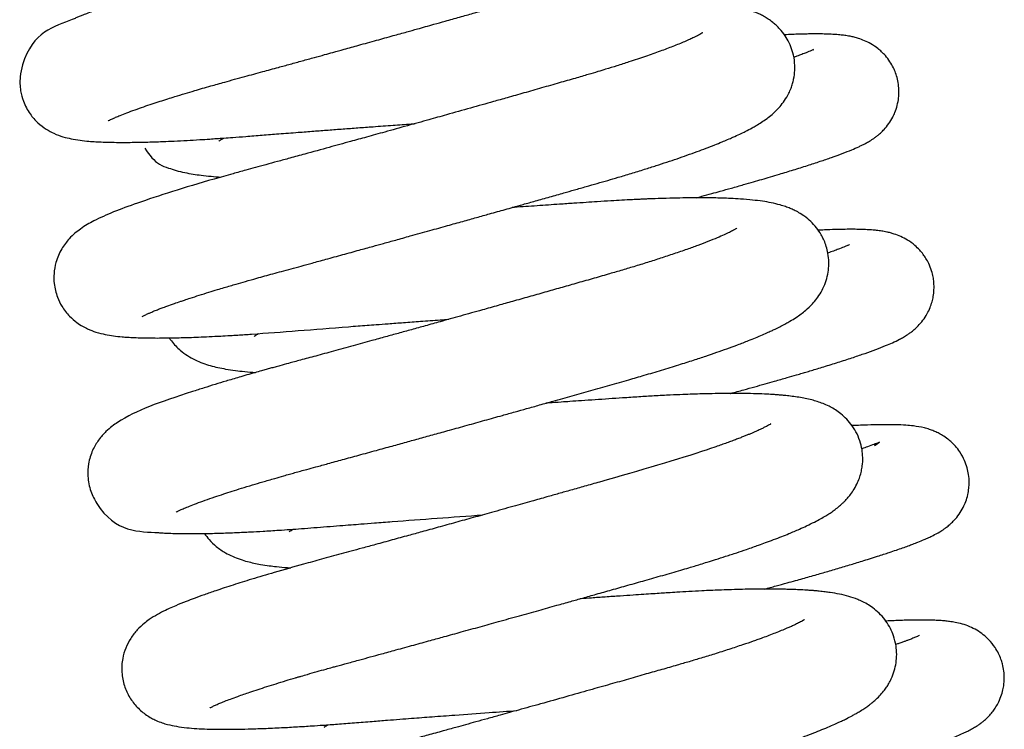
# Model space of a CAD drawing. Header units: inches. Extents: x 0 to 77643, y -44170 to 0.
# Tile 495 of 546: x 76590.874 to 76591.287, y -39754.344 to -39754.047. Entities that reach past the tile are written whole.
import ezdxf

# ---------------------------------------------------------------- set-up
doc = ezdxf.new("R2010")
doc.units = ezdxf.units.IN
doc.header["$MEASUREMENT"] = 0
doc.layers.get('0').update_dxf_attribs({"lineweight": 0})
doc.layers.add('FAKRO LOFT LADDERS', color=7, linetype='Continuous')

# ---------------------------------------------------------------- blocks, each defined once
blk = doc.blocks.new('A$C1F246084')
at = {"layer": 'FAKRO LOFT LADDERS', "color": 7, "linetype": 'Continuous'}
for points, knots in [([(95.7469, 329.2757), (95.7469, 329.2757), (95.7474, 329.276), (95.7504, 329.2777), (95.7554, 329.2803), (95.7633, 329.2841), (95.7728, 329.2885), (95.7866, 329.2946), (95.8066, 329.303), (95.838, 329.3153), (95.8769, 329.3297), (95.9187, 329.3444), (95.9597, 329.3582), (95.9993, 329.3712), (96.0366, 329.3831), (96.0767, 329.3956), (96.1208, 329.409), (96.1664, 329.4226), (96.208, 329.4348), (96.2564, 329.4487), (96.3242, 329.4678), (96.4089, 329.491), (96.4972, 329.515), (96.5715, 329.5353), (96.636, 329.553), (96.6948, 329.5691), (96.7509, 329.5845), (96.801, 329.5983), (96.8492, 329.6116), (96.9047, 329.6269), (96.9759, 329.6466), (97.056, 329.6689), (97.1345, 329.6907), (97.2009, 329.7091), (97.2534, 329.7238), (97.2975, 329.7361), (97.343, 329.7488), (97.3988, 329.7644), (97.4628, 329.7824), (97.5248, 329.7998), (97.577, 329.8145), (97.6223, 329.8272), (97.6679, 329.8401), (97.7264, 329.8566), (97.7944, 329.8759), (97.8678, 329.8967), (97.936, 329.9161), (98.0043, 329.9356), (98.0678, 329.9541), (98.1259, 329.9716), (98.1761, 329.987), (98.2247, 330.0022), (98.268, 330.0161), (98.3027, 330.0274), (98.3327, 330.0374), (98.3769, 330.0523), (98.4368, 330.0733), (98.5056, 330.0987), (98.5627, 330.1211), (98.6031, 330.138), (98.6327, 330.1509), (98.6604, 330.1635), (98.6901, 330.1779), (98.7162, 330.1913), (98.7372, 330.2029), (98.7593, 330.2159), (98.7798, 330.2291), (98.797, 330.2413), (98.811, 330.2519), (98.8243, 330.2629), (98.8408, 330.2777), (98.8562, 330.2935), (98.8712, 330.311), (98.8841, 330.3284), (98.899, 330.3517), (98.9132, 330.3798), (98.9258, 330.4149), (98.9345, 330.4552), (98.9365, 330.496), (98.9338, 330.5284), (98.9292, 330.5526), (98.925, 330.5684), (98.9185, 330.5893), (98.9062, 330.6178), (98.8907, 330.644), (98.8725, 330.6692), (98.8493, 330.6945), (98.8241, 330.7158), (98.7986, 330.7333), (98.7774, 330.7454), (98.7579, 330.7547), (98.7413, 330.7617), (98.7211, 330.7692), (98.6956, 330.777), (98.6701, 330.7833), (98.6467, 330.7881), (98.613, 330.794), (98.5678, 330.7999), (98.5026, 330.8055), (98.4284, 330.8092), (98.3392, 330.811), (98.2409, 330.8108), (98.159, 330.809), (98.1025, 330.8071), (98.0736, 330.8061), (98.0472, 330.805), (98.0208, 330.8039), (97.9908, 330.8025), (97.9524, 330.8005), (97.9084, 330.7982), (97.8658, 330.7956), (97.8321, 330.7935), (97.7982, 330.7913), (97.7583, 330.7886), (97.7072, 330.7852), (97.6493, 330.7813), (97.5826, 330.7768), (97.5106, 330.7718), (97.4445, 330.7673), (97.4041, 330.7645), (97.388, 330.7633)], [0.176302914, 0.176302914, 0.176302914, 0.176302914, 0.176343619, 0.176392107, 0.176431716, 0.176492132, 0.176553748, 0.176595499, 0.176682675, 0.176793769, 0.176905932, 0.177011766, 0.177105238, 0.17718475, 0.177258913, 0.177325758, 0.177416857, 0.17749613, 0.177560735, 0.177623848, 0.177729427, 0.177874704, 0.177998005, 0.178102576, 0.17817977, 0.178257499, 0.178335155, 0.17839926, 0.178451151, 0.178520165, 0.178610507, 0.178720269, 0.178821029, 0.17890356, 0.178967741, 0.179017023, 0.179068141, 0.179138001, 0.179226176, 0.179309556, 0.17937364, 0.179425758, 0.179484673, 0.179550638, 0.179655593, 0.179755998, 0.179849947, 0.179939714, 0.180047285, 0.180128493, 0.18020304, 0.180280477, 0.180360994, 0.180417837, 0.180458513, 0.180517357, 0.180655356, 0.180796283, 0.180933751, 0.181035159, 0.181085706, 0.181158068, 0.181251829, 0.181335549, 0.181386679, 0.181444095, 0.181533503, 0.181582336, 0.181619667, 0.18166122, 0.181709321, 0.18176841, 0.181802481, 0.181845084, 0.181886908, 0.181944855, 0.181995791, 0.182055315, 0.182123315, 0.182165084, 0.182197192, 0.182218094, 0.182244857, 0.182294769, 0.182334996, 0.18237568, 0.182432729, 0.182492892, 0.182540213, 0.182597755, 0.182640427, 0.182674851, 0.182719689, 0.182796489, 0.18287295, 0.182932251, 0.182989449, 0.183147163, 0.18328861, 0.183462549, 0.183637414, 0.183820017, 0.183994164, 0.184043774, 0.184088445, 0.184128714, 0.184164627, 0.184207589, 0.184262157, 0.184333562, 0.184396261, 0.184441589, 0.184473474, 0.184535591, 0.184603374, 0.184677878, 0.184763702, 0.184861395, 0.184951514, 0.185011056, 0.185011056, 0.185011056, 0.185011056]), ([(98.4521, 330.6647), (98.4521, 330.6669), (98.4303, 330.63), (98.3544, 330.6008), (98.3247, 330.589), (98.2894, 330.5758), (98.2474, 330.5606), (98.1974, 330.5432), (98.138, 330.5233), (98.0731, 330.5024), (98.0082, 330.4822), (97.9512, 330.465), (97.8937, 330.448), (97.826, 330.4286), (97.7453, 330.4055), (97.6603, 330.3812), (97.5778, 330.3578), (97.4874, 330.3321), (97.3823, 330.3025), (97.2657, 330.2697), (97.1518, 330.2378), (97.0505, 330.2095), (96.9684, 330.1867), (96.9027, 330.1685), (96.8506, 330.1541), (96.8004, 330.1402), (96.7423, 330.1241), (96.6719, 330.1048), (96.5936, 330.0833), (96.512, 330.061), (96.3296, 330.0112), (96.1594, 329.9653), (96.0108, 329.9216), (95.9497, 329.9032), (95.8998, 329.8878), (95.8624, 329.876), (95.8342, 329.8669), (95.8057, 329.8576), (95.7737, 329.8469), (95.7411, 329.8357), (95.7089, 329.8244), (95.6778, 329.8132), (95.649, 329.8023), (95.6251, 329.793), (95.6058, 329.7853), (95.5884, 329.7781), (95.4945, 329.7368), (95.3649, 329.7122), (95.3138, 329.4889), (95.3164, 329.4275), (95.3329, 329.3649), (95.3622, 329.3104), (95.4029, 329.265), (95.4442, 329.234), (95.4867, 329.2116), (95.5286, 329.1969), (95.566, 329.1879), (95.6106, 329.1806), (95.6486, 329.1767), (95.6866, 329.174), (95.7235, 329.1723), (95.7645, 329.1712), (95.8085, 329.1707), (95.8519, 329.1709), (95.8924, 329.1715), (95.9314, 329.1723), (95.9712, 329.1735), (96.0171, 329.1752), (96.0708, 329.1775), (96.1307, 329.1805), (96.1887, 329.1838), (96.2375, 329.1869), (96.2772, 329.1895), (96.3145, 329.1921), (96.3615, 329.1955), (96.4237, 329.2002), (96.4984, 329.2062), (96.5839, 329.2129), (96.6681, 329.2195), (96.7491, 329.2257), (96.8222, 329.2312), (96.894, 329.2366), (96.9671, 329.2421), (97.0484, 329.2481), (97.1351, 329.2544), (97.2036, 329.2594), (97.2396, 329.262), (97.2461, 329.2625)], [0.818807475, 0.818807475, 0.818807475, 0.818807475, 0.81927676, 0.819345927, 0.819420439, 0.819502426, 0.819592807, 0.819692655, 0.819803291, 0.819925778, 0.820032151, 0.82012315, 0.820194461, 0.820294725, 0.820421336, 0.820537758, 0.820644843, 0.820753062, 0.820894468, 0.821051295, 0.821197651, 0.821323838, 0.821431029, 0.821505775, 0.821571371, 0.821627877, 0.821696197, 0.821793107, 0.821898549, 0.822001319, 0.822116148, 0.822636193, 0.822735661, 0.822841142, 0.822947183, 0.823005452, 0.823049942, 0.823108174, 0.823175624, 0.823247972, 0.823317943, 0.823392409, 0.823468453, 0.823532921, 0.823581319, 0.823626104, 0.823681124, 0.824416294, 0.824499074, 0.824588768, 0.824658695, 0.824754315, 0.824835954, 0.824915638, 0.824995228, 0.825101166, 0.825214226, 0.82533908, 0.825465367, 0.825558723, 0.825651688, 0.825755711, 0.825859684, 0.825952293, 0.82603481, 0.826106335, 0.826178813, 0.826257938, 0.826352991, 0.826455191, 0.826553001, 0.82662809, 0.826678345, 0.826728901, 0.826791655, 0.826881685, 0.826991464, 0.827098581, 0.827223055, 0.827319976, 0.827408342, 0.827498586, 0.827587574, 0.827677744, 0.827796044, 0.82790255, 0.827926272, 0.827926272, 0.827926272, 0.827926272]), ([(95.9128, 328.3204), (95.9128, 328.3204), (95.9138, 328.3209), (95.918, 328.3233), (95.9259, 328.3272), (95.9345, 328.3313), (95.9455, 328.3362), (95.9582, 328.3416), (95.9709, 328.3469), (95.9821, 328.3514), (95.9947, 328.3563), (96.0117, 328.3628), (96.0368, 328.3721), (96.0673, 328.383), (96.0963, 328.393), (96.1223, 328.4017), (96.152, 328.4115), (96.1918, 328.4243), (96.2359, 328.4381), (96.2769, 328.4506), (96.3118, 328.4611), (96.3423, 328.4702), (96.377, 328.4803), (96.4198, 328.4926), (96.467, 328.5059), (96.5119, 328.5184), (96.5523, 328.5295), (96.5949, 328.5411), (96.6411, 328.5536), (96.691, 328.5672), (96.7475, 328.5827), (96.815, 328.6012), (96.8917, 328.6222), (96.9684, 328.6434), (97.0349, 328.6617), (97.0942, 328.6781), (97.1552, 328.695), (97.2306, 328.7159), (97.3152, 328.7394), (97.401, 328.7633), (97.4773, 328.7846), (97.5457, 328.8037), (97.6021, 328.8195), (97.6485, 328.8326), (97.6868, 328.8433), (97.7284, 328.855), (97.7777, 328.8689), (97.8379, 328.8859), (97.9046, 328.9047), (97.9681, 328.9227), (98.0272, 328.9395), (98.0815, 328.9549), (98.1356, 328.9703), (98.1876, 328.9853), (98.243, 329.0015), (98.3032, 329.0196), (98.3653, 329.0388), (98.4236, 329.0573), (98.4766, 329.0746), (98.5265, 329.0914), (98.5759, 329.1085), (98.6231, 329.1254), (98.6684, 329.1423), (98.709, 329.158), (98.7439, 329.1721), (98.7734, 329.1846), (98.8026, 329.1973), (98.8313, 329.2105), (98.8628, 329.2259), (98.8885, 329.2394), (98.9151, 329.2545), (98.939, 329.2692), (98.9646, 329.2868), (98.9883, 329.3056), (99.0098, 329.3253), (99.0303, 329.347), (99.0515, 329.3744), (99.0697, 329.4049), (99.0824, 329.4338), (99.0902, 329.4564), (99.0981, 329.4884), (99.1023, 329.5221), (99.1008, 329.5719), (99.0907, 329.6172), (99.0747, 329.6576), (99.0541, 329.6932), (99.0316, 329.7217), (99.0108, 329.7425), (98.9915, 329.759), (98.9725, 329.7726), (98.9519, 329.7851), (98.9239, 329.7997), (98.8916, 329.8125), (98.8549, 329.8234), (98.8206, 329.8313), (98.7839, 329.8378), (98.7499, 329.8424), (98.714, 329.8462), (98.6769, 329.8492), (98.6379, 329.8516), (98.6025, 329.8531), (98.5677, 329.8543), (98.5209, 329.8552), (98.4594, 329.8556), (98.3832, 329.8549), (98.3097, 329.8531), (98.2481, 329.851), (98.1954, 329.8489), (98.1463, 329.8466), (98.0979, 329.8441), (98.058, 329.8418), (98.0234, 329.8397), (97.9865, 329.8374), (97.946, 329.8347), (97.8973, 329.8314), (97.8393, 329.8275), (97.7703, 329.8229), (97.6972, 329.8179), (97.6274, 329.8131), (97.5798, 329.8098), (97.557, 329.8082), (97.5538, 329.8079)], [0.163431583, 0.163431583, 0.163431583, 0.163431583, 0.163471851, 0.163552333, 0.163601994, 0.163650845, 0.16370451, 0.163768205, 0.163814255, 0.163850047, 0.163885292, 0.163939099, 0.1640072, 0.164100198, 0.164173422, 0.164213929, 0.164275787, 0.164363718, 0.164454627, 0.164528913, 0.164586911, 0.16463757, 0.164684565, 0.164758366, 0.164843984, 0.16490378, 0.164961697, 0.165022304, 0.165088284, 0.1651577, 0.165229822, 0.165318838, 0.165428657, 0.165532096, 0.165616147, 0.165682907, 0.16575743, 0.165846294, 0.16596573, 0.166073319, 0.166166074, 0.166250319, 0.166329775, 0.166378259, 0.166426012, 0.166475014, 0.166537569, 0.166615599, 0.166708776, 0.16680038, 0.166870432, 0.166949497, 0.167024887, 0.167099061, 0.167173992, 0.167269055, 0.167372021, 0.167466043, 0.16755421, 0.167641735, 0.167730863, 0.167827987, 0.16791712, 0.168009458, 0.16809225, 0.168157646, 0.16822309, 0.168313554, 0.168387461, 0.168486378, 0.168544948, 0.168628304, 0.168714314, 0.168791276, 0.168852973, 0.168910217, 0.168975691, 0.169045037, 0.16908832, 0.169123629, 0.169153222, 0.169217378, 0.169287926, 0.169353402, 0.169410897, 0.169469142, 0.16953027, 0.169573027, 0.169608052, 0.169656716, 0.169697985, 0.169743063, 0.169853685, 0.169936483, 0.170035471, 0.170137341, 0.170234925, 0.170307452, 0.170409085, 0.170501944, 0.17057206, 0.170637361, 0.170718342, 0.170850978, 0.170982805, 0.171117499, 0.171214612, 0.171272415, 0.171358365, 0.171433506, 0.171481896, 0.171527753, 0.171578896, 0.171634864, 0.171693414, 0.171775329, 0.171864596, 0.171961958, 0.172054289, 0.172127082, 0.172138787, 0.172138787, 0.172138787, 0.172138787]), ([(98.6518, 329.7065), (98.6518, 329.7065), (98.6504, 329.7056), (98.643, 329.7011), (98.631, 329.6944), (98.6105, 329.6842), (98.5881, 329.6738), (98.5553, 329.6594), (98.5084, 329.6403), (98.4442, 329.6162), (98.3725, 329.5908), (98.3007, 329.5668), (98.2345, 329.5456), (98.1834, 329.5297), (98.137, 329.5156), (98.0873, 329.5008), (98.0248, 329.4826), (97.9488, 329.4609), (97.8654, 329.437), (97.7803, 329.4128), (97.7015, 329.3904), (97.6147, 329.3659), (97.5159, 329.338), (97.4102, 329.3083), (97.3072, 329.2795), (97.2066, 329.2514), (97.1051, 329.2232), (97.0123, 329.1975), (96.9217, 329.1725), (96.8209, 329.1447), (96.722, 329.1176), (96.6382, 329.0947), (96.5748, 329.0775), (96.5186, 329.0622), (96.4671, 329.0483), (96.4134, 329.0337), (96.3454, 329.0149), (96.1451, 328.9582), (95.8821, 328.8751), (95.7251, 328.8135), (95.6445, 328.7697), (95.6147, 328.7509), (95.5843, 328.7274), (95.5555, 328.7006), (95.5173, 328.6517), (95.4914, 328.5926), (95.4808, 328.5329), (95.4818, 328.4746), (95.4952, 328.4197), (95.5221, 328.365), (95.5552, 328.3228), (95.6005, 328.2841), (95.6453, 328.2592), (95.6924, 328.2419), (95.732, 328.2324), (95.7732, 328.2257), (95.8093, 328.2218), (95.8431, 328.2192), (95.8754, 328.2175), (95.9126, 328.2162), (95.9543, 328.2155), (95.9939, 328.2154), (96.0255, 328.2156), (96.0503, 328.216), (96.0744, 328.2164), (96.1044, 328.2171), (96.1439, 328.2183), (96.1897, 328.22), (96.241, 328.2223), (96.2923, 328.2249), (96.3394, 328.2276), (96.3783, 328.2299), (96.4135, 328.2322), (96.5785, 328.2431), (96.7678, 328.2591), (96.9664, 328.2742), (97.0115, 328.2776), (97.0605, 328.2813), (97.1198, 328.2857), (97.1921, 328.291), (97.2767, 328.2973), (97.3509, 328.3027), (97.3973, 328.306), (97.4119, 328.3071)], [0.831581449, 0.831581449, 0.831581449, 0.831581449, 0.831639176, 0.831729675, 0.831810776, 0.831907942, 0.831986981, 0.832071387, 0.832228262, 0.83237443, 0.832520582, 0.832672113, 0.832775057, 0.832864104, 0.832924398, 0.832996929, 0.833093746, 0.833204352, 0.833324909, 0.833442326, 0.833550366, 0.833638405, 0.833781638, 0.833930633, 0.834039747, 0.834169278, 0.834308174, 0.83442083, 0.834519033, 0.834652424, 0.834808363, 0.834906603, 0.834988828, 0.835067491, 0.835140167, 0.835206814, 0.835299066, 0.835440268, 0.836126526, 0.836711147, 0.836815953, 0.836925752, 0.837006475, 0.837089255, 0.837187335, 0.837292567, 0.837366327, 0.837431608, 0.837523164, 0.837587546, 0.837674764, 0.837746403, 0.837854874, 0.8379484, 0.838074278, 0.838191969, 0.838316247, 0.838391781, 0.83847504, 0.838575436, 0.83867253, 0.838768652, 0.838838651, 0.838877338, 0.838915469, 0.838978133, 0.839051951, 0.839134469, 0.839223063, 0.83931437, 0.839386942, 0.839446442, 0.839494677, 0.839546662, 0.840183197, 0.840242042, 0.840297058, 0.840351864, 0.840424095, 0.840516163, 0.840616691, 0.840732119, 0.840785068, 0.840785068, 0.840785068, 0.840785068]), ([(98.619, 328.8999), (98.6282, 328.9024), (98.6541, 328.9095), (98.6937, 328.9203), (98.7421, 328.9337), (98.7943, 328.9483), (98.8483, 328.9635), (98.8978, 328.9777), (98.9413, 328.9904), (98.9836, 329.0028), (99.0356, 329.0183), (99.0971, 329.0371), (99.1636, 329.058), (99.2258, 329.0784), (99.2827, 329.0979), (99.334, 329.1165), (99.3771, 329.1335), (99.4077, 329.1468), (99.4285, 329.1567), (99.444, 329.1645), (99.4618, 329.1743), (99.4797, 329.1853), (99.4949, 329.1961), (99.5089, 329.2069), (99.5227, 329.2191), (99.5396, 329.236), (99.5605, 329.2613), (99.5779, 329.2897), (99.5919, 329.3197), (99.6024, 329.3514), (99.6085, 329.3844), (99.6105, 329.4162), (99.6092, 329.4468), (99.6037, 329.4792), (99.5947, 329.509), (99.5823, 329.5378), (99.5662, 329.5661), (99.5463, 329.5923), (99.5263, 329.6129), (99.5016, 329.6342), (99.4746, 329.6522), (99.4397, 329.6692), (99.4143, 329.6782), (99.3906, 329.6848), (99.3689, 329.6894), (99.3443, 329.6934), (99.3245, 329.6956), (99.3049, 329.6973), (99.2882, 329.6984), (99.2677, 329.6994), (99.2422, 329.7002), (99.2102, 329.7005), (99.1777, 329.7003), (99.1495, 329.6998), (99.1215, 329.6991), (99.0888, 329.698), (99.0639, 329.6969), (99.0506, 329.6963)], [0.171878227, 0.171878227, 0.171878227, 0.171878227, 0.171917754, 0.1719898, 0.172051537, 0.172134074, 0.172228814, 0.172307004, 0.17237671, 0.172449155, 0.172528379, 0.172658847, 0.172801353, 0.172943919, 0.173084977, 0.173235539, 0.173383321, 0.173505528, 0.173561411, 0.173613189, 0.173673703, 0.173749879, 0.173784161, 0.173814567, 0.173850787, 0.173885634, 0.173940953, 0.173993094, 0.174026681, 0.174075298, 0.174124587, 0.174158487, 0.174198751, 0.174242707, 0.174285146, 0.174319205, 0.174364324, 0.174413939, 0.174449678, 0.174482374, 0.174548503, 0.174606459, 0.174672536, 0.174723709, 0.174780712, 0.174855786, 0.174930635, 0.174979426, 0.175040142, 0.175088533, 0.175165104, 0.175267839, 0.175353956, 0.175417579, 0.175474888, 0.175552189, 0.175634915, 0.175634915, 0.175634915, 0.175634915]), ([(99.1909, 329.6215), (99.1931, 329.6232), (99.1954, 329.6251), (99.1837, 329.6193), (99.1712, 329.6142), (99.1556, 329.608), (99.1359, 329.6005), (99.1152, 329.593), (99.1013, 329.5881), (99.0965, 329.5864)], [0.8269113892, 0.8269113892, 0.8269113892, 0.8269113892, 0.8269735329, 0.8270655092, 0.8271340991, 0.8271993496, 0.8272798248, 0.8273646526, 0.8274075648, 0.8274075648, 0.8274075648, 0.8274075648]), ([(96.2881, 329.1773), (96.2881, 329.1773), (96.2882, 329.1774), (96.291, 329.1795), (96.2995, 329.185), (96.3072, 329.1896), (96.3108, 329.1917)], [0.1812084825, 0.1812084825, 0.1812084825, 0.1812084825, 0.1812174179, 0.1813012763, 0.1813831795, 0.1814434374, 0.1814434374, 0.1814434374, 0.1814434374]), ([(95.9266, 329.1429), (95.9476, 329.1077), (95.9851, 329.0642), (96.0405, 329.0458), (96.0804, 329.0326), (96.1202, 329.0234), (96.1606, 329.016), (96.2039, 329.0098), (96.2477, 329.0051), (96.281, 329.0023), (96.2975, 329.0012)], [0.8202470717, 0.8202470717, 0.8202470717, 0.8202470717, 0.820443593, 0.8205508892, 0.8206494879, 0.8207610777, 0.8208672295, 0.8209629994, 0.8210761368, 0.821181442, 0.821181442, 0.821181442, 0.821181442]), ([(96.0786, 327.365), (96.0786, 327.365), (96.0794, 327.3654), (96.0827, 327.3673), (96.0887, 327.3703), (96.1, 327.3757), (96.1182, 327.3838), (96.1444, 327.3947), (96.178, 327.4077), (96.2195, 327.4229), (96.2645, 327.4384), (96.3094, 327.4534), (96.3531, 327.4675), (96.3999, 327.4822), (96.4493, 327.4973), (96.5035, 327.5134), (96.5549, 327.5284), (96.5991, 327.541), (96.632, 327.5503), (96.6593, 327.5579), (96.6874, 327.5657), (96.7215, 327.575), (96.7657, 327.587), (96.8238, 327.6028), (96.8936, 327.6219), (96.9726, 327.6435), (97.0534, 327.6657), (97.1312, 327.6871), (97.2027, 327.7068), (97.2717, 327.7259), (97.3422, 327.7454), (97.4188, 327.7667), (97.5007, 327.7895), (97.5867, 327.8134), (97.6648, 327.8353), (97.7329, 327.8543), (97.7936, 327.8713), (97.8557, 327.8888), (97.9303, 327.9098), (98.0141, 327.9334), (98.1064, 327.9595), (98.1989, 327.9857), (98.2856, 328.0104), (98.37, 328.0346), (98.4519, 328.059), (98.5323, 328.0837), (98.6043, 328.1067), (98.6658, 328.127), (98.7199, 328.1455), (98.7718, 328.1638), (98.8239, 328.1829), (98.8702, 328.2008), (98.9102, 328.2169), (98.9423, 328.2305), (98.9693, 328.2424), (98.9911, 328.2524), (99.0117, 328.2622), (99.0342, 328.2734), (99.0565, 328.2852), (99.0813, 328.2993), (99.1067, 328.315), (99.1308, 328.3318), (99.1576, 328.3529), (99.1832, 328.3769), (99.2088, 328.4072), (99.23, 328.439), (99.2478, 328.4756), (99.2605, 328.5155), (99.2672, 328.5562), (99.2679, 328.5975), (99.2626, 328.6363), (99.2534, 328.6696), (99.2425, 328.6967), (99.2277, 328.7251), (99.2072, 328.7553), (99.1788, 328.7859), (99.151, 328.8089), (99.12, 328.8287), (99.0999, 328.8391), (99.0767, 328.8495), (99.0545, 328.8578), (99.0232, 328.8675), (98.9866, 328.876), (98.9426, 328.8836), (98.8933, 328.8897), (98.8418, 328.894), (98.7913, 328.8968), (98.7474, 328.8985), (98.7033, 328.8995), (98.6547, 328.9001), (98.6, 328.9), (98.5393, 328.8992), (98.4788, 328.8978), (98.4307, 328.8962), (98.3982, 328.895), (98.3776, 328.8941), (98.3579, 328.8933), (98.335, 328.8923), (98.2845, 328.8898), (98.2175, 328.8861), (98.141, 328.8812), (98.0804, 328.8772), (98.0189, 328.8731), (97.9396, 328.8677), (97.8431, 328.8611), (97.7649, 328.8557), (97.7237, 328.8528), (97.7197, 328.8525)], [0.15055927, 0.15055927, 0.15055927, 0.15055927, 0.150603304, 0.150657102, 0.150702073, 0.15077729, 0.150868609, 0.150962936, 0.151075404, 0.151190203, 0.151303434, 0.151399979, 0.151485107, 0.151571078, 0.151669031, 0.151754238, 0.151851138, 0.151921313, 0.15196369, 0.15200374, 0.152045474, 0.152089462, 0.152153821, 0.152236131, 0.152335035, 0.152441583, 0.152554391, 0.152654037, 0.15274308, 0.152828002, 0.152916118, 0.153008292, 0.1531147, 0.153221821, 0.153328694, 0.15340668, 0.153477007, 0.15355754, 0.153642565, 0.153762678, 0.153882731, 0.154008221, 0.154137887, 0.154245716, 0.154371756, 0.154503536, 0.154622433, 0.154725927, 0.154821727, 0.154915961, 0.155022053, 0.15513644, 0.155215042, 0.155296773, 0.155368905, 0.155422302, 0.155470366, 0.15553898, 0.155612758, 0.155672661, 0.155765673, 0.155845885, 0.155914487, 0.1560141, 0.156079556, 0.156145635, 0.156212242, 0.156273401, 0.156331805, 0.156388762, 0.156446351, 0.156493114, 0.156533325, 0.15656847, 0.156629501, 0.156693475, 0.156760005, 0.15681619, 0.15687481, 0.156920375, 0.15697973, 0.157046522, 0.157167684, 0.157281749, 0.15740629, 0.157550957, 0.157656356, 0.157744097, 0.157829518, 0.157921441, 0.158022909, 0.158127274, 0.158236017, 0.158321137, 0.158355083, 0.158386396, 0.158415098, 0.158444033, 0.158488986, 0.158638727, 0.158730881, 0.158805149, 0.158884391, 0.158975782, 0.159114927, 0.15925255, 0.159267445, 0.159267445, 0.159267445, 0.159267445]), ([(98.8176, 328.7512), (98.8176, 328.7512), (98.8175, 328.7511), (98.8142, 328.7488), (98.8019, 328.7417), (98.7824, 328.7317), (98.7564, 328.7194), (98.7217, 328.7043), (98.6791, 328.687), (98.6291, 328.6679), (98.5738, 328.6479), (98.5123, 328.6266), (98.4479, 328.6054), (98.3821, 328.5845), (98.3171, 328.5645), (98.2526, 328.5452), (98.1849, 328.5256), (98.1114, 328.5045), (98.0336, 328.4823), (97.9565, 328.4603), (97.8798, 328.4385), (97.8019, 328.4165), (97.7256, 328.395), (97.65, 328.3737), (97.565, 328.3498), (97.4705, 328.3234), (97.3773, 328.2974), (97.2976, 328.2752), (97.2294, 328.2563), (97.1647, 328.2384), (97.1, 328.2205), (97.0263, 328.2002), (96.9409, 328.1768), (96.8494, 328.1517), (96.7635, 328.1283), (96.6908, 328.1086), (96.6329, 328.0929), (96.5921, 328.0818), (96.5627, 328.0737), (96.5401, 328.0675), (96.5179, 328.0613), (96.4925, 328.0542), (96.4477, 328.0415), (96.3894, 328.0247), (96.3247, 328.0055), (96.2679, 327.9883), (96.2128, 327.9712), (96.0084, 327.9053), (95.8755, 327.8597), (95.7675, 327.786), (95.7338, 327.7578), (95.7009, 327.7213), (95.6687, 327.6674), (95.6493, 327.6053), (95.6453, 327.536), (95.6582, 327.4683), (95.7658, 327.2618), (95.9142, 327.2714), (96.0163, 327.2633), (96.0457, 327.2619), (96.0811, 327.2607), (96.1166, 327.2601), (96.1509, 327.26), (96.187, 327.2601), (96.2357, 327.2608), (96.3002, 327.2625), (96.3701, 327.2652), (96.4375, 327.2684), (96.5071, 327.2722), (96.5896, 327.2773), (96.6731, 327.2831), (96.7522, 327.2892), (96.8149, 327.2942), (96.8755, 327.299), (96.9313, 327.3033), (96.9873, 327.3077), (97.0539, 327.3128), (97.2475, 327.3276), (97.4284, 327.3409), (97.5775, 327.3516)], [0.844429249, 0.844429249, 0.844429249, 0.844429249, 0.844433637, 0.844530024, 0.844625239, 0.844726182, 0.844827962, 0.844935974, 0.845062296, 0.845179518, 0.845296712, 0.845421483, 0.845540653, 0.845649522, 0.845758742, 0.845856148, 0.845949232, 0.846061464, 0.846172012, 0.846274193, 0.846375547, 0.846477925, 0.846579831, 0.846670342, 0.846767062, 0.846902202, 0.847025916, 0.847116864, 0.847201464, 0.847282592, 0.847361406, 0.84744728, 0.847565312, 0.847692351, 0.847808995, 0.847912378, 0.847993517, 0.848054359, 0.848088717, 0.848122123, 0.848154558, 0.848188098, 0.848236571, 0.848359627, 0.848463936, 0.84855673, 0.848653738, 0.84876258, 0.849724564, 0.849815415, 0.84989593, 0.849994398, 0.850084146, 0.850179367, 0.850260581, 0.850360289, 0.850448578, 0.851170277, 0.851232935, 0.851310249, 0.851402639, 0.851497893, 0.851566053, 0.85162947, 0.851731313, 0.851864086, 0.851987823, 0.852104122, 0.852203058, 0.852320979, 0.852482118, 0.852567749, 0.852654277, 0.852740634, 0.852812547, 0.852875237, 0.85295941, 0.853068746, 0.853608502, 0.853608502, 0.853608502, 0.853608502]), ([(98.7859, 327.9445), (98.7864, 327.9447), (98.8088, 327.9507), (98.8491, 327.9617), (98.9054, 327.9773), (98.9554, 327.9912), (99.0084, 328.0061), (99.0597, 328.0208), (99.104, 328.0337), (99.1364, 328.0432), (99.1627, 328.0509), (99.19, 328.0591), (99.2202, 328.0682), (99.2654, 328.082), (99.3236, 328.1002), (99.3874, 328.1209), (99.446, 328.1409), (99.4985, 328.1598), (99.542, 328.1767), (99.5797, 328.1928), (99.6076, 328.2061), (99.6317, 328.2192), (99.6505, 328.2308), (99.6665, 328.2419), (99.6853, 328.2568), (99.7044, 328.2745), (99.7277, 328.3012), (99.7472, 328.3312), (99.7624, 328.3629), (99.7719, 328.391), (99.7784, 328.4198), (99.782, 328.4521), (99.7814, 328.4841), (99.7771, 328.5152), (99.7694, 328.5462), (99.7574, 328.5767), (99.7428, 328.6033), (99.7279, 328.6252), (99.71, 328.6468), (99.6844, 328.6715), (99.6528, 328.6942), (99.6174, 328.7125), (99.5903, 328.7226), (99.5677, 328.7292), (99.5474, 328.7339), (99.5246, 328.738), (99.5026, 328.7408), (99.4801, 328.7429), (99.4535, 328.7447), (99.4218, 328.7459), (99.3857, 328.7464), (99.3458, 328.7462), (99.2989, 328.7452), (99.254, 328.7436), (99.2256, 328.7423), (99.2152, 328.7418)], [0.159009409, 0.159009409, 0.159009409, 0.159009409, 0.159011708, 0.159105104, 0.159184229, 0.159262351, 0.15933379, 0.159432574, 0.159511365, 0.159557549, 0.159600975, 0.159650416, 0.159706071, 0.159769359, 0.159911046, 0.160059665, 0.160202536, 0.160349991, 0.160501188, 0.160619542, 0.160746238, 0.160810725, 0.160879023, 0.160923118, 0.160964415, 0.161011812, 0.161067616, 0.161122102, 0.161165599, 0.161206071, 0.161241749, 0.161283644, 0.161331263, 0.161365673, 0.161404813, 0.161454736, 0.161492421, 0.161523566, 0.161559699, 0.16160609, 0.161671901, 0.161732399, 0.161802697, 0.161848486, 0.161896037, 0.161967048, 0.162044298, 0.162099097, 0.162186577, 0.162294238, 0.162382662, 0.162490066, 0.162607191, 0.162722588, 0.162786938, 0.162786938, 0.162786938, 0.162786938]), ([(99.3686, 328.6715), (99.3686, 328.6715), (99.368, 328.6712), (99.3623, 328.6684), (99.3467, 328.6617), (99.3238, 328.6525), (99.2974, 328.6427), (99.2771, 328.6355), (99.2652, 328.6313), (99.2627, 328.6305)], [0.8397564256, 0.8397564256, 0.8397564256, 0.8397564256, 0.8397629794, 0.8398668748, 0.8399666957, 0.8400867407, 0.8401739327, 0.8402572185, 0.8402791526, 0.8402791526, 0.8402791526, 0.8402791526]), ([(96.4596, 328.2232), (96.4596, 328.2231), (96.4608, 328.2241), (96.4676, 328.2287), (96.476, 328.2339), (96.4814, 328.237)], [0.1683454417, 0.1683454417, 0.1683454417, 0.1683454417, 0.1684070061, 0.1684835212, 0.1685758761, 0.1685758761, 0.1685758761, 0.1685758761]), ([(96.0456, 328.2149), (96.0488, 328.2102), (96.0652, 328.1875), (96.0955, 328.1564), (96.1377, 328.1262), (96.1695, 328.1088), (96.2116, 328.0911), (96.2457, 328.0805), (96.2832, 328.0711), (96.3229, 328.0633), (96.3665, 328.0568), (96.415, 328.0513), (96.4491, 328.0485), (96.4678, 328.0471)], [0.832939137, 0.832939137, 0.832939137, 0.832939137, 0.832964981, 0.833065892, 0.833143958, 0.833239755, 0.833324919, 0.83342181, 0.833518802, 0.833617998, 0.833736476, 0.833843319, 0.833962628, 0.833962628, 0.833962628, 0.833962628]), ([(96.2444, 326.4096), (96.2444, 326.4096), (96.2455, 326.4102), (96.25, 326.4126), (96.2577, 326.4165), (96.2682, 326.4214), (96.2825, 326.4277), (96.2996, 326.4349), (96.3199, 326.443), (96.3457, 326.4529), (96.3762, 326.4641), (96.4085, 326.4755), (96.4416, 326.4868), (96.4787, 326.4991), (96.5216, 326.5129), (96.5669, 326.5271), (96.6136, 326.5414), (96.6507, 326.5525), (96.6758, 326.5599), (96.6953, 326.5656), (96.7256, 326.5744), (96.7657, 326.5859), (96.8068, 326.5974), (96.8387, 326.6063), (96.8734, 326.6158), (96.9177, 326.6279), (96.9728, 326.6429), (97.0285, 326.6581), (97.0871, 326.6741), (97.1578, 326.6934), (97.2376, 326.7154), (97.3166, 326.7371), (97.3939, 326.7585), (97.4745, 326.7808), (97.5631, 326.8053), (97.6579, 326.8317), (97.7536, 326.8584), (97.8484, 326.8848), (97.9321, 326.9083), (98.0036, 326.9283), (98.0682, 326.9465), (98.1347, 326.9652), (98.2086, 326.9861), (98.288, 327.0086), (98.3716, 327.0323), (98.4577, 327.0567), (98.5289, 327.0772), (98.5802, 327.0924), (98.6121, 327.102), (98.6421, 327.1111), (98.6764, 327.1217), (98.7178, 327.1346), (98.7662, 327.1501), (98.8165, 327.1666), (98.8604, 327.1814), (98.8957, 327.1936), (98.9271, 327.2047), (98.9607, 327.2169), (98.9989, 327.2311), (99.0369, 327.2458), (99.0703, 327.2592), (99.0989, 327.2711), (99.128, 327.2837), (99.1616, 327.299), (99.1954, 327.3155), (99.2264, 327.332), (99.2512, 327.3463), (99.2732, 327.3602), (99.2937, 327.3744), (99.314, 327.39), (99.3313, 327.405), (99.3463, 327.4197), (99.3593, 327.4337), (99.375, 327.4528), (99.3918, 327.4773), (99.4074, 327.5065), (99.4195, 327.5377), (99.4265, 327.5633), (99.4322, 327.5953), (99.4341, 327.6303), (99.4303, 327.672), (99.4196, 327.7153), (99.401, 327.7579), (99.376, 327.7961), (99.3485, 327.8267), (99.3201, 327.8509), (99.2935, 327.8688), (99.2656, 327.884), (99.2393, 327.8955), (99.2105, 327.9057), (99.1823, 327.9136), (99.1523, 327.9204), (99.121, 327.926), (99.0891, 327.9306), (99.0608, 327.9338), (99.0369, 327.9361), (99.0169, 327.9377), (98.9941, 327.9393), (98.9601, 327.9413), (98.9137, 327.9431), (98.8591, 327.9443), (98.807, 327.9447), (98.754, 327.9445), (98.7023, 327.9437), (98.6498, 327.9425), (98.6022, 327.941), (98.5507, 327.9391), (98.4885, 327.9363), (98.4168, 327.9326), (98.339, 327.928), (98.2646, 327.923), (98.1933, 327.9182), (98.1261, 327.9137), (98.0629, 327.9094), (98.0074, 327.9056), (97.9546, 327.9019), (97.9154, 327.8992), (97.8904, 327.8975), (97.8854, 327.8971)], [0.137688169, 0.137688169, 0.137688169, 0.137688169, 0.137734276, 0.137810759, 0.137859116, 0.137910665, 0.137993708, 0.13806313, 0.138117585, 0.138202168, 0.138301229, 0.138376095, 0.138443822, 0.138532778, 0.138618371, 0.138705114, 0.138792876, 0.138871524, 0.138895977, 0.138920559, 0.138969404, 0.139044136, 0.139111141, 0.139158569, 0.139188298, 0.139265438, 0.13935186, 0.139422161, 0.139496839, 0.139590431, 0.139705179, 0.139810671, 0.139895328, 0.140000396, 0.14011551, 0.140227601, 0.140354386, 0.14047218, 0.140581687, 0.140668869, 0.140743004, 0.140828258, 0.140925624, 0.141031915, 0.141144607, 0.141265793, 0.141392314, 0.141452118, 0.141494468, 0.141537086, 0.141589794, 0.141654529, 0.141734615, 0.141827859, 0.141912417, 0.14197112, 0.142022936, 0.142090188, 0.142170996, 0.14225842, 0.142336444, 0.142399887, 0.142462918, 0.142554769, 0.142663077, 0.142750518, 0.142830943, 0.142894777, 0.142958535, 0.143026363, 0.143087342, 0.143120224, 0.143161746, 0.143205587, 0.143261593, 0.14331928, 0.143364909, 0.143408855, 0.143444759, 0.14350213, 0.143556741, 0.14361802, 0.143686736, 0.143752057, 0.143815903, 0.143877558, 0.143934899, 0.143989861, 0.144063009, 0.144134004, 0.1442076, 0.144292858, 0.144380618, 0.144465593, 0.14454517, 0.144597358, 0.144641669, 0.144688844, 0.144756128, 0.144872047, 0.144984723, 0.145083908, 0.14516492, 0.1452697, 0.14535011, 0.145423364, 0.145497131, 0.145589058, 0.145702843, 0.145808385, 0.145916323, 0.146006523, 0.146092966, 0.146179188, 0.146249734, 0.146303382, 0.146377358, 0.146395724, 0.146395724, 0.146395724, 0.146395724]), ([(98.9835, 327.7958), (98.9835, 327.7958), (98.9827, 327.7952), (98.9774, 327.7919), (98.9685, 327.7869), (98.9571, 327.7809), (98.9423, 327.7735), (98.923, 327.7645), (98.9032, 327.7558), (98.8856, 327.7482), (98.8702, 327.7419), (98.8542, 327.7355), (98.8365, 327.7285), (98.8164, 327.7207), (98.7938, 327.7122), (98.7695, 327.7033), (98.7434, 327.6939), (98.7119, 327.6829), (98.5484, 327.627), (98.3238, 327.5622), (98.0768, 327.492), (98.0101, 327.4731), (97.9485, 327.4557), (97.8847, 327.4377), (97.8104, 327.4168), (97.7202, 327.3914), (97.6248, 327.3647), (97.5311, 327.3386), (97.4442, 327.3145), (97.3605, 327.2913), (97.2836, 327.27), (97.2087, 327.2494), (97.1332, 327.2287), (97.0578, 327.208), (96.991, 327.1897), (96.9347, 327.1744), (96.8681, 327.1563), (96.79, 327.1352), (96.6795, 327.1049), (96.5644, 327.0722), (96.4506, 327.0382), (96.3555, 327.0086), (96.2792, 326.9836), (96.2166, 326.9619), (96.1693, 326.9448), (96.1217, 326.9267), (96.0816, 326.9103), (96.0425, 326.893), (96.0063, 326.8755), (95.9748, 326.8581), (95.9463, 326.8397), (95.9204, 326.8204), (95.89, 326.7928), (95.8571, 326.7519), (95.8317, 326.7035), (95.815, 326.647), (95.8109, 326.5835), (95.8235, 326.5173), (95.8504, 326.4588), (95.889, 326.4092), (95.9353, 326.3711), (95.989, 326.3426), (96.0364, 326.3276), (96.0835, 326.3179), (96.129, 326.312), (96.1782, 326.308), (96.226, 326.3059), (96.2717, 326.3048), (96.3174, 326.3045), (96.3698, 326.3049), (96.4333, 326.3062), (96.508, 326.3086), (96.5886, 326.3122), (96.6673, 326.3165), (96.7357, 326.3207), (96.8008, 326.3251), (96.8696, 326.33), (96.9499, 326.3364), (97.0315, 326.3428), (97.1058, 326.3486), (97.1701, 326.3536), (97.2427, 326.3592), (97.3322, 326.366), (97.4584, 326.3754), (97.5969, 326.3856), (97.6985, 326.393), (97.7436, 326.3962)], [0.857267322, 0.857267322, 0.857267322, 0.857267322, 0.857306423, 0.857388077, 0.857454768, 0.857512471, 0.857580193, 0.857661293, 0.857733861, 0.857780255, 0.857822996, 0.857865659, 0.85791053, 0.857960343, 0.858013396, 0.85806878, 0.858122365, 0.858179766, 0.858260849, 0.859066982, 0.859165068, 0.859252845, 0.859330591, 0.859405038, 0.859499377, 0.859614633, 0.859746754, 0.8598583, 0.859965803, 0.860073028, 0.860173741, 0.860257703, 0.860359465, 0.86046558, 0.860553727, 0.860626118, 0.860693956, 0.86082836, 0.860954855, 0.861175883, 0.861360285, 0.861524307, 0.861694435, 0.861815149, 0.86193356, 0.862033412, 0.862173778, 0.862271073, 0.862390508, 0.862526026, 0.862591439, 0.862667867, 0.862762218, 0.862851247, 0.862930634, 0.863003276, 0.863094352, 0.863182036, 0.863266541, 0.863351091, 0.863441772, 0.863538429, 0.863677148, 0.863799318, 0.863948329, 0.864086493, 0.864218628, 0.864320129, 0.864417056, 0.86452687, 0.864651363, 0.864791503, 0.864935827, 0.865062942, 0.865169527, 0.865249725, 0.865351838, 0.865467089, 0.865585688, 0.865682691, 0.865760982, 0.865835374, 0.8659611, 0.866098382, 0.866302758, 0.866466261, 0.866466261, 0.866466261, 0.866466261]), ([(98.9526, 326.9891), (98.9719, 326.9944), (99.0093, 327.0045), (99.06, 327.0184), (99.1031, 327.0304), (99.1397, 327.0407), (99.1746, 327.0505), (99.2184, 327.063), (99.2733, 327.0788), (99.3256, 327.0942), (99.368, 327.1069), (99.3996, 327.1165), (99.4319, 327.1264), (99.4679, 327.1376), (99.5134, 327.152), (99.5569, 327.1662), (99.5971, 327.1798), (99.6277, 327.1904), (99.6545, 327.2001), (99.6794, 327.2094), (99.7057, 327.2196), (99.7311, 327.23), (99.7553, 327.2407), (99.7797, 327.2523), (99.8042, 327.2654), (99.828, 327.2806), (99.8453, 327.2933), (99.8626, 327.3078), (99.8821, 327.327), (99.9041, 327.3538), (99.923, 327.385), (99.9373, 327.4175), (99.9467, 327.449), (99.9519, 327.4799), (99.9538, 327.5129), (99.9514, 327.5469), (99.9436, 327.5832), (99.9301, 327.6209), (99.9105, 327.6565), (99.8883, 327.6851), (99.8679, 327.7061), (99.8474, 327.7236), (99.8237, 327.7398), (99.8009, 327.7523), (99.7789, 327.7621), (99.7614, 327.7684), (99.7463, 327.773), (99.7183, 327.7804), (99.6837, 327.7859), (99.641, 327.7898), (99.5981, 327.7918), (99.547, 327.7924), (99.491, 327.7917), (99.4331, 327.7898), (99.3956, 327.7881), (99.3814, 327.7874)], [0.146140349, 0.146140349, 0.146140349, 0.146140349, 0.14622288, 0.146301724, 0.14636427, 0.146418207, 0.146470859, 0.14652865, 0.146629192, 0.146743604, 0.146803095, 0.146858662, 0.146920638, 0.146992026, 0.147076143, 0.14720749, 0.147292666, 0.147372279, 0.147448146, 0.147518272, 0.14759435, 0.14769697, 0.147776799, 0.147854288, 0.147970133, 0.148036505, 0.148078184, 0.148119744, 0.148161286, 0.148217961, 0.148272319, 0.148314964, 0.148360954, 0.148402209, 0.148437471, 0.148488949, 0.148533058, 0.148580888, 0.148643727, 0.148692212, 0.148725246, 0.148763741, 0.148811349, 0.148852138, 0.148892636, 0.148939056, 0.148971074, 0.14899894, 0.149153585, 0.149272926, 0.149422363, 0.149541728, 0.149700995, 0.149848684, 0.149935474, 0.149935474, 0.149935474, 0.149935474]), ([(99.4911, 327.6899), (99.5098, 327.7045), (99.5269, 327.7109), (99.4865, 327.695), (99.4604, 327.6855), (99.439, 327.678), (99.429, 327.6745)], [0.8524631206, 0.8524631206, 0.8524631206, 0.8524631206, 0.852712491, 0.8528017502, 0.8529103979, 0.8529952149, 0.8529952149, 0.8529952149, 0.8529952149]), ([(96.6311, 327.269), (96.6311, 327.269), (96.6322, 327.2699), (96.637, 327.2732), (96.6434, 327.2773), (96.6489, 327.2806), (96.6507, 327.2816)], [0.1554842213, 0.1554842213, 0.1554842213, 0.1554842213, 0.1555417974, 0.1555968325, 0.1556706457, 0.1557010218, 0.1557010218, 0.1557010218, 0.1557010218]), ([(96.2179, 327.2597), (96.2247, 327.2498), (96.2428, 327.2266), (96.2785, 327.1928), (96.3173, 327.1671), (96.3563, 327.1477), (96.3913, 327.1343), (96.4264, 327.1239), (96.4579, 327.1163), (96.4947, 327.1092), (96.5304, 327.1038), (96.5738, 327.0985), (96.6091, 327.0952), (96.6335, 327.0934), (96.6389, 327.093)], [0.84580133, 0.84580133, 0.84580133, 0.84580133, 0.845855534, 0.84593577, 0.846038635, 0.846118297, 0.846215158, 0.846308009, 0.846391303, 0.84647661, 0.84658239, 0.846664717, 0.846787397, 0.846822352, 0.846822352, 0.846822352, 0.846822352]), ([(96.4102, 325.4542), (96.4102, 325.4542), (96.4114, 325.4548), (96.4159, 325.4573), (96.4236, 325.4611), (96.4334, 325.4657), (96.4466, 325.4716), (96.4639, 325.4789), (96.4848, 325.4873), (96.5131, 325.4981), (96.5499, 325.5116), (96.5923, 325.5263), (96.6382, 325.5417), (96.6923, 325.5592), (96.7608, 325.5805), (96.835, 325.6026), (96.9053, 325.623), (96.9718, 325.6418), (97.0411, 325.661), (97.1159, 325.6812), (97.1907, 325.7017), (97.2699, 325.7233), (97.3568, 325.7471), (97.4524, 325.7734), (97.5485, 325.8), (97.6318, 325.823), (97.7035, 325.8429), (97.7705, 325.8615), (97.8461, 325.8825), (97.9255, 325.9046), (97.999, 325.9252), (98.0795, 325.9477), (98.1782, 325.9754), (98.2995, 326.0095), (98.4064, 326.0397), (98.4935, 326.0644), (98.5622, 326.0839), (98.6259, 326.102), (98.6789, 326.1173), (98.7238, 326.1304), (98.7782, 326.1466), (98.8469, 326.1676), (98.9234, 326.1918), (98.9921, 326.2144), (99.0457, 326.2327), (99.0902, 326.2483), (99.1306, 326.2629), (99.1729, 326.2788), (99.2142, 326.2949), (99.2532, 326.3108), (99.287, 326.3253), (99.3135, 326.3373), (99.3346, 326.3472), (99.3565, 326.3579), (99.3778, 326.3688), (99.3982, 326.3801), (99.4171, 326.3911), (99.4378, 326.404), (99.4564, 326.4168), (99.4743, 326.4302), (99.4938, 326.4464), (99.5129, 326.4645), (99.5343, 326.4891), (99.5484, 326.5082), (99.5612, 326.5287), (99.575, 326.5552), (99.5877, 326.5883), (99.5968, 326.6287), (99.6, 326.6701), (99.5967, 326.7152), (99.5856, 326.759), (99.5687, 326.7982), (99.547, 326.8337), (99.52, 326.8657), (99.4906, 326.892), (99.4515, 326.9189), (99.4092, 326.9392), (99.3629, 326.9547), (99.3195, 326.965), (99.2813, 326.9715), (99.2484, 326.976), (99.224, 326.9787), (99.2016, 326.9808), (99.1815, 326.9824), (99.1551, 326.9842), (99.1253, 326.9859), (99.095, 326.9871), (99.0679, 326.9879), (99.0352, 326.9887), (98.9912, 326.9892), (98.9392, 326.9892), (98.8852, 326.9886), (98.8328, 326.9875), (98.7821, 326.9861), (98.7345, 326.9844), (98.6905, 326.9826), (98.6415, 326.9803), (98.5864, 326.9774), (98.531, 326.9742), (98.4853, 326.9712), (98.4463, 326.9686), (98.4067, 326.966), (98.3612, 326.963), (98.3081, 326.9594), (98.2457, 326.9551), (98.1778, 326.9505), (98.1133, 326.946), (98.0716, 326.9431), (98.0528, 326.9418), (98.0512, 326.9417)], [0.124816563, 0.124816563, 0.124816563, 0.124816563, 0.124864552, 0.12493936, 0.124987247, 0.125039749, 0.125111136, 0.125179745, 0.125251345, 0.125332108, 0.125444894, 0.125551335, 0.125640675, 0.125749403, 0.125883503, 0.126026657, 0.126134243, 0.126226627, 0.126336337, 0.126443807, 0.126548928, 0.126648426, 0.126766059, 0.126894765, 0.127020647, 0.127133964, 0.127209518, 0.127290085, 0.127384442, 0.127491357, 0.127586, 0.127659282, 0.12779351, 0.127958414, 0.128124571, 0.128213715, 0.128309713, 0.128406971, 0.128482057, 0.128538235, 0.128604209, 0.128725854, 0.128856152, 0.128976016, 0.129079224, 0.129146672, 0.129228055, 0.129317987, 0.129409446, 0.129499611, 0.129589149, 0.129660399, 0.12970736, 0.129761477, 0.129844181, 0.129893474, 0.129947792, 0.130022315, 0.130084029, 0.1301309, 0.130190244, 0.130262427, 0.130319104, 0.130363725, 0.130402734, 0.130442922, 0.130505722, 0.13056508, 0.130622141, 0.130681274, 0.130750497, 0.13080647, 0.130866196, 0.130928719, 0.130996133, 0.131058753, 0.131181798, 0.131294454, 0.131418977, 0.131542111, 0.131606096, 0.131678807, 0.131726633, 0.131771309, 0.131822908, 0.131910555, 0.131971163, 0.132016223, 0.132078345, 0.132167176, 0.132272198, 0.132362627, 0.13244719, 0.132534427, 0.132607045, 0.132669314, 0.132734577, 0.132825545, 0.132908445, 0.132968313, 0.133014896, 0.133067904, 0.133128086, 0.133196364, 0.133276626, 0.133369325, 0.1334544, 0.133518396, 0.133524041, 0.133524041, 0.133524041, 0.133524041]), ([(99.1493, 326.8404), (99.1493, 326.8404), (99.1476, 326.8392), (99.1388, 326.8339), (99.1212, 326.8245), (99.1012, 326.8148), (99.0813, 326.8057), (99.0606, 326.7967), (99.0362, 326.7865), (99.0068, 326.7748), (98.9759, 326.7629), (98.9466, 326.752), (98.9212, 326.7428), (98.8899, 326.7317), (98.8436, 326.7158), (98.7805, 326.6949), (98.7124, 326.6732), (98.6469, 326.6531), (98.5859, 326.6349), (98.5221, 326.6163), (98.4522, 326.5964), (98.3734, 326.5738), (98.2891, 326.5498), (98.1966, 326.5235), (98.0944, 326.4946), (97.981, 326.4627), (97.865, 326.4301), (97.7576, 326.4001), (97.6709, 326.376), (97.6013, 326.3567), (97.5451, 326.3411), (97.4939, 326.3269), (97.4405, 326.3122), (97.3788, 326.2952), (97.3113, 326.2766), (97.2273, 326.2536), (97.1272, 326.2262), (97.0016, 326.1921), (96.87, 326.1565), (96.7438, 326.1206), (96.6341, 326.0882), (96.482, 326.0411), (96.3732, 326.0041), (96.2969, 325.9748), (96.2784, 325.9674), (96.2644, 325.9618), (96.2514, 325.9564), (96.2362, 325.9499), (96.2187, 325.9422), (96.1959, 325.9317), (96.1697, 325.9187), (96.1423, 325.9036), (96.1163, 325.8872), (96.0876, 325.8662), (96.0545, 325.8366), (96.0194, 325.7914), (95.9942, 325.7398), (95.9786, 325.6794), (95.9779, 325.6133), (95.9949, 325.5456), (96.0282, 325.4845), (96.0703, 325.439), (96.1201, 325.4044), (96.1613, 325.3856), (96.1974, 325.374), (96.232, 325.3658), (96.2662, 325.3601), (96.3024, 325.356), (96.3379, 325.3531), (96.3746, 325.3512), (96.4132, 325.3499), (96.4538, 325.3492), (96.5018, 325.3492), (96.5556, 325.3498), (96.615, 325.3512), (96.6808, 325.3535), (96.7393, 325.3561), (96.7871, 325.3586), (96.8238, 325.3606), (96.8645, 325.363), (96.9198, 325.3665), (96.9874, 325.3711), (97.0618, 325.3767), (97.1324, 325.3823), (97.1954, 325.3873), (97.248, 325.3914), (97.2912, 325.3947), (97.3384, 325.3984), (97.4028, 325.4033), (97.4793, 325.4091), (97.5562, 325.4149), (97.62, 325.4197), (97.6766, 325.4239), (97.7333, 325.4281), (97.7976, 325.4328), (97.8564, 325.437), (97.8953, 325.4398), (97.9094, 325.4408)], [0.870122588, 0.870122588, 0.870122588, 0.870122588, 0.870178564, 0.87028236, 0.870384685, 0.870480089, 0.870544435, 0.870599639, 0.870681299, 0.870759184, 0.870834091, 0.870906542, 0.870955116, 0.871001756, 0.871104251, 0.871226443, 0.871348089, 0.871453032, 0.871543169, 0.87163193, 0.871738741, 0.871844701, 0.871962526, 0.872082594, 0.872213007, 0.872361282, 0.872517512, 0.872652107, 0.872764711, 0.87284284, 0.872913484, 0.872976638, 0.873036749, 0.873116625, 0.873212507, 0.873297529, 0.873445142, 0.873611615, 0.873814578, 0.874011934, 0.874191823, 0.874357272, 0.874826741, 0.874894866, 0.874939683, 0.874976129, 0.87501085, 0.875050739, 0.875108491, 0.875169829, 0.875266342, 0.875365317, 0.875445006, 0.875524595, 0.875629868, 0.875726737, 0.875804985, 0.875881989, 0.875979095, 0.876065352, 0.876155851, 0.876255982, 0.876337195, 0.876433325, 0.876528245, 0.876603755, 0.876736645, 0.876823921, 0.876925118, 0.877040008, 0.877114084, 0.877217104, 0.87732624, 0.877428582, 0.877548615, 0.877668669, 0.877784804, 0.877847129, 0.877904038, 0.877959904, 0.878036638, 0.878156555, 0.878257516, 0.878353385, 0.878449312, 0.878512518, 0.878562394, 0.878619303, 0.878695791, 0.878809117, 0.878908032, 0.878981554, 0.879044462, 0.879115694, 0.879188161, 0.879278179, 0.879329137, 0.879329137, 0.879329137, 0.879329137]), ([(99.1195, 326.0337), (99.121, 326.0342), (99.141, 326.0396), (99.1793, 326.05), (99.2387, 326.0663), (99.3013, 326.0837), (99.3645, 326.1016), (99.4239, 326.1186), (99.4827, 326.1358), (99.5397, 326.1528), (99.593, 326.169), (99.6417, 326.1841), (99.6905, 326.1997), (99.7392, 326.2156), (99.7779, 326.2288), (99.8077, 326.2394), (99.8303, 326.2475), (99.8516, 326.2555), (99.876, 326.2649), (99.9023, 326.2757), (99.9281, 326.2871), (99.952, 326.2986), (99.9698, 326.3082), (99.9847, 326.3171), (99.9952, 326.3237), (100.0081, 326.3327), (100.0217, 326.3432), (100.0372, 326.3566), (100.0532, 326.3726), (100.0698, 326.3927), (100.0846, 326.414), (100.0994, 326.441), (100.1116, 326.4713), (100.1195, 326.5017), (100.1235, 326.5282), (100.1251, 326.5565), (100.1234, 326.5884), (100.1173, 326.6202), (100.1083, 326.649), (100.0965, 326.6764), (100.0776, 326.7088), (100.0522, 326.7403), (100.0213, 326.7681), (99.989, 326.7899), (99.9531, 326.8075), (99.9175, 326.8196), (99.8855, 326.8268), (99.8586, 326.831), (99.8345, 326.8337), (99.8129, 326.8354), (99.7898, 326.8367), (99.762, 326.8377), (99.7282, 326.8381), (99.6942, 326.8379), (99.667, 326.8375), (99.6408, 326.8368), (99.6122, 326.8359), (99.581, 326.8346), (99.5587, 326.8336), (99.5478, 326.833), (99.5462, 326.833)], [0.133271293, 0.133271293, 0.133271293, 0.133271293, 0.133277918, 0.13335651, 0.133436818, 0.133539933, 0.133643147, 0.133734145, 0.133831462, 0.133944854, 0.13404243, 0.13413507, 0.134237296, 0.134355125, 0.134466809, 0.134534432, 0.134595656, 0.134658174, 0.134725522, 0.134826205, 0.134924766, 0.135004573, 0.135085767, 0.13511858, 0.135152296, 0.135193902, 0.135225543, 0.135262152, 0.135304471, 0.135341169, 0.1353779, 0.135417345, 0.135467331, 0.135509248, 0.135541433, 0.135571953, 0.135618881, 0.13566443, 0.135696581, 0.135735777, 0.135780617, 0.135844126, 0.135897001, 0.135955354, 0.136021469, 0.136101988, 0.13619617, 0.136276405, 0.13634728, 0.136422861, 0.136481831, 0.136559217, 0.136674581, 0.136763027, 0.136824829, 0.136874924, 0.136947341, 0.137020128, 0.137077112, 0.137086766, 0.137086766, 0.137086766, 0.137086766]), ([(99.7071, 326.7649), (99.7088, 326.7641), (99.7083, 326.7611), (99.6995, 326.7578), (99.6895, 326.7533), (99.6747, 326.7474), (99.658, 326.741), (99.6424, 326.7352), (99.6273, 326.7297), (99.6115, 326.7242), (99.5999, 326.7202), (99.5945, 326.7183)], [0.8652703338, 0.8652703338, 0.8652703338, 0.8652703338, 0.8653648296, 0.8654126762, 0.8654729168, 0.8655554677, 0.8656268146, 0.8656769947, 0.8657223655, 0.8657775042, 0.8658223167, 0.8658223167, 0.8658223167, 0.8658223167]), ([(96.8026, 326.3149), (96.8026, 326.3149), (96.8031, 326.3152), (96.8057, 326.3172), (96.812, 326.3213), (96.8175, 326.3247), (96.8206, 326.3265)], [0.1426211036, 0.1426211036, 0.1426211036, 0.1426211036, 0.1426463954, 0.1427151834, 0.1427728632, 0.1428290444, 0.1428290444, 0.1428290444, 0.1428290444])]:
    blk.add_open_spline(points, degree=3, knots=knots, dxfattribs=at)

msp = doc.modelspace()

# ---------------------------------------------------------------- block references
at = {"xscale": 0.08579999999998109, "yscale": 0.08579999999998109, "zscale": 0.08579999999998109}
msp.add_blockref('A$C1F246084', (76582.69603, -39782.34079), dxfattribs=at)

doc.saveas('drawing.dxf')
